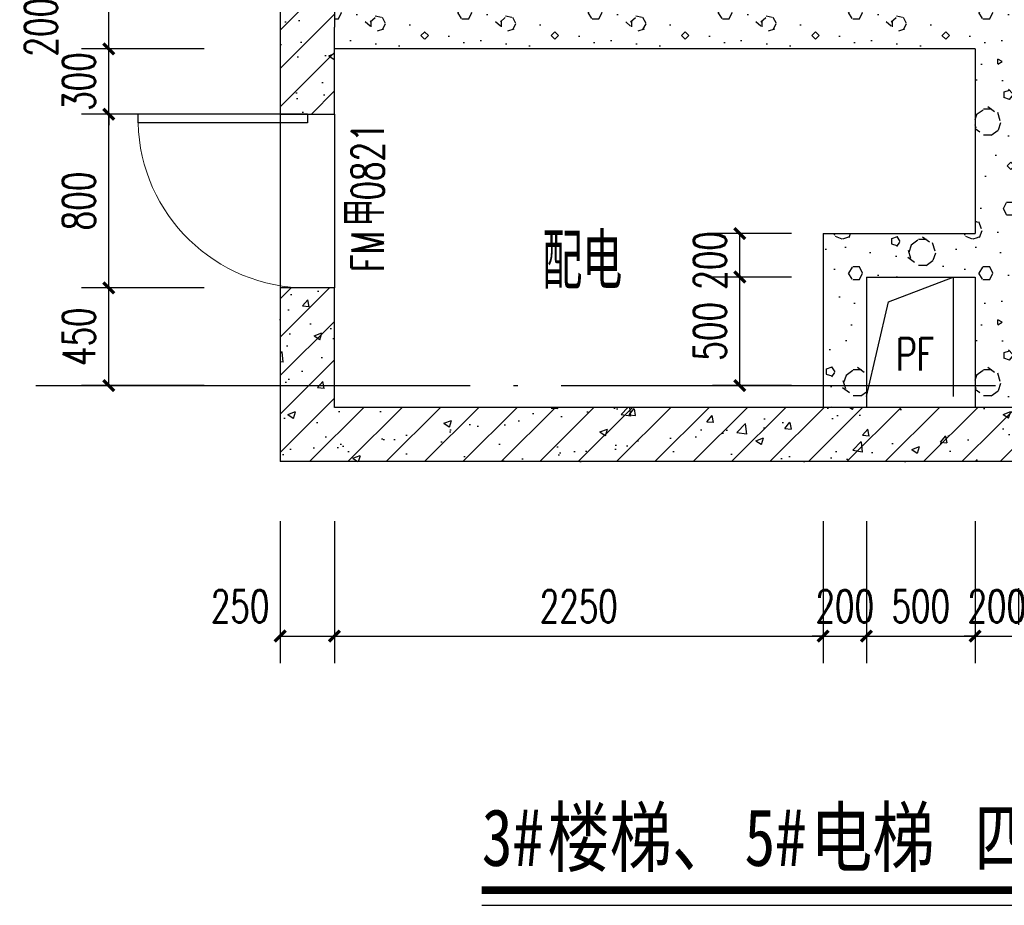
# Model space of a CAD drawing. Extents: x 797781 to 1255204, y 21234 to 1024248.
# Tile 1005 of 1056: x 1163882 to 1168417, y 662365 to 666443. Entities that reach past the tile are written whole.
import ezdxf

# ---------------------------------------------------------------- set-up
doc = ezdxf.new("R2010")
doc.units = 0
doc.header["$LTSCALE"] = 1000
doc.header["$MEASUREMENT"] = 0
doc.linetypes.add('230303生产综合楼-平面图_t8$0$DOTE', pattern=[2.42, 2, -0.2, 0.02, -0.2])
for name, color, linetype in [('230303生产综合楼-平面图_t8$0$AXIS', 3, 'Continuous'), ('230303生产综合楼-平面图_t8$0$DIM_SYMB', 3, 'Continuous'), ('230303生产综合楼-平面图_t8$0$DOOR_FIRE_TEXT', 7, 'Continuous'), ('230303生产综合楼-平面图_t8$0$DOTE', 1, '230303生产综合楼-平面图_t8$0$DOTE'), ('230303生产综合楼-平面图_t8$0$H-楼板留洞', 6, 'Continuous'), ('230303生产综合楼-平面图_t8$0$PUB_DIM', 3, 'Continuous'), ('230303生产综合楼-平面图_t8$0$PUB_HATCH', 8, 'Continuous'), ('230303生产综合楼-平面图_t8$0$PUB_TEXT', 7, 'Continuous'), ('230303生产综合楼-平面图_t8$0$WALL', 40, 'Continuous'), ('230303生产综合楼-平面图_t8$0$板洞', 6, 'Continuous'), ('DOOR_FIRE', 4, 'Continuous'), ('PUB_TEXT', 7, 'Continuous')]:
    doc.layers.add(name, color=color, linetype=linetype)
doc.styles.add('230303生产综合楼-平面图_t8$0$-黑体', font='simhei.ttf', dxfattribs={"width": 0.8})
doc.styles.add('230303生产综合楼-平面图_t8$0$_TCH_DIM', font='SIMPLEX', dxfattribs={"bigfont": 'GBCBIG'})
doc.styles.add('230303生产综合楼-平面图_T8$0$_TCH_DIM_T3', font='SIMPLEX', dxfattribs={"width": 0.705882, "bigfont": 'GBCBIG'})
doc.styles.add('230303生产综合楼-平面图_t8$0$_TCH_WINDOW', font='SIMPLEX', dxfattribs={"height": 3.5, "bigfont": 'GBCBIG'})
doc.dimstyles.new('230303生产综合楼-平面图_T8$0$_TCH_ARCH&&50', dxfattribs={"dimtxt": 148.75, "dimasz": 50, "dimexe": 125, "dimexo": 150, "dimgap": 63.125, "dimtad": 1, "dimdec": 0, "dimzin": 0, "dimdsep": 46, "dimtxsty": '230303生产综合楼-平面图_T8$0$_TCH_DIM_T3', "dimblk": '230303生产综合楼-平面图_t8$0$_ArchTick', "dimcen": 0.09, "dimclrt": 7, "dimazin": 2, "dimtfac": 1, "dimtdec": 0, "dimtix": 1, "dimtmove": 2, "dimatfit": 3, "dimfxl": 1, "dimtolj": 1, "dimtzin": 0, "dimarcsym": 0})
pattern_1 = [(0, (177, -183), (300, 600), [0, -600]), (0, (-174, -264), (300, 600), [0, -600]), (0, (21, -270), (300, 600), [0, -600]), (0, (234, -93), (300, 600), [0, -600]), (0, (-15, -300), (300, 600), [0, -600]), (0, (294, 285), (300, 600), [0, -600]), (0, (111, 237), (300, 600), [0, -600]), (0, (207, 162), (300, 600), [0, -600]), (0, (-282, 150), (300, 600), [0, -600]), (0, (12, 123), (300, 600), [0, -600]), (0, (-102, -30), (300, 600), [0, -600]), (0, (-96, -255), (300, 600), [0, -600]), (0, (129, -279), (300, 600), [0, -600]), (0, (294, -15), (300, 600), [0, -600]), (0, (-267, -108), (300, 600), [0, -600]), (0, (-216, -6), (300, 600), [0, -600]), (0, (18, -48), (300, 600), [0, -600]), (0, (-66, -135), (300, 600), [0, -600]), (0, (-114, 63), (300, 600), [0, -600]), (0, (-39, 288), (300, 600), [0, -600]), (0, (-243, -234), (300, 600), [0, -600]), (0, (87, 165), (300, 600), [0, -600]), (0, (-192, 174), (300, 600), [0, -600]), (0, (-240, 252), (300, 600), [0, -600]), (130.601294, (257.143, 97.143), (-1499.9999834, 1800.0000079), [26.34155, -11037.111]), (18.434949, (214.29, 108.57), (1499.9999945, 599.9999956), [27.10524, -3767.6279]), (90, (214.3, 82.86), (300, 600), [25.71428, -1174.28565]), (161.565051, (240, 74.29), (-1500.0000076, 599.999955), [27.10524, -3767.6279]), (53.130102, (240, 74.29), (300.000001, 600), [28.57143, -2971.4285]), (135, (262.86, -231.43), (-300.000036, 599.99996), [24.24366, -1672.8126]), (45, (228.57, -231.43), (299.999998, 599.999998), [24.24366, -1672.8126]), (135, (245.71, -248.57), (-300.000036, 599.99996), [24.24366, -1672.8126]), (45, (245.71, -248.57), (299.999998, 599.999998), [24.24366, -1672.8126]), (116.56505, (-25.7, 171.43), (-5e-05, 1199.99997), [31.94383, -638.8765]), (180, (-40, 200), (-300, 600), [34.28572, -565.71425]), (63.43495, (-88.57, 171.43), (3e-06, 1200), [31.94383, -638.8765]), (116.56505, (-74.3, 142.86), (-5e-05, 1199.99997), [31.94383, -638.8765]), (0, (-74.3, 142.86), (300, 600), [34.28572, -565.71425]), (63.43495, (-40, 142.86), (3e-06, 1200), [31.94383, -638.8765]), (107.102728, (200, -31.429), (-899.9999656, 3000.00000484), [38.86135, -16282.9025]), (143.972626, (188.57, 5.714), (-5699.9999277, 4199.9999952), [38.86135, -8122.02]), (180, (157.14, 28.6), (-300, 600), [37.14286, -562.8571]), (36.0273733, (88.57, 5.714), (5699.9999579, 4199.9999547), [38.86135, -8122.02]), (71.565051, (77.14, -28.57), (900.0000046, 2999.999995), [36.14032, -3758.5928]), (107.102728, (88.571, -65.714), (-899.9999656, 3000.00000484), [38.86135, -16282.9025]), (143.972626, (120, -88.57), (-5699.9999277, 4199.9999952), [38.86135, -8122.02]), (0, (120, -88.6), (300, 600), [37.14286, -562.8571]), (36.0273733, (157.143, -88.57), (5699.9999579, 4199.9999547), [38.86135, -8122.02]), (71.565051, (188.57, -65.71), (900.0000046, 2999.999995), [36.14032, -3758.5928]), (150.255118, (205.714, 248.57), (-900.000002, 599.9999926), [23.03502, -4814.3196]), (90, (185.7, 237.14), (300, 600), [22.85714, -1177.14275]), (29.744881, (185.714, 237.14), (900.0000005, 599.999997), [23.03502, -4814.3196]), (116.56505, (65.7, -177.14), (-5e-05, 1199.99997), [31.94383, -638.8765]), (168.690067, (51.43, -148.57), (-2700.000002, 599.999985), [29.13725, -6089.6855]), (41.185925, (0, -162.857), (7499.99995456, 6599.9999423), [30.37184, -12725.802]), (90, (0, -191.43), (300, 600), [28.57143, -1171.4285]), (138.814074, (22.857, -211.429), (-7499.9998667, 6600.00004204), [30.37184, -12725.802]), (16.6992442, (22.857, -211.429), (9899.9999255, 2999.9999686), [29.82945, -12498.5375]), (60.945396, (51.43, -202.857), (299.9999992, 599.9999947), [29.41609, -12325.3395]), (109.983106, (-185.714, 74.286), (-1500.00000565, 4199.9999889), [33.442, -14012.1975]), (155.556045, (-197.143, 105.714), (-3900.00001487, 1799.9999626), [34.52299, -14465.1315]), (24.4439547, (-260, 105.714), (3900.00000195, 1799.99999134), [34.52299, -14465.1315]), (70.0168934, (-271.429, 74.286), (1500.0000045, 4199.9999896), [33.442, -14012.1975]), (109.983106, (-260, 42.857), (-1500.00000565, 4199.9999889), [33.442, -14012.1975]), (160.016893, (-228.57, 31.43), (-1500.0000009, 599.9999727), [33.442, -6989.3775]), (19.9831065, (-228.57, 31.43), (1499.9999918, 599.999999), [33.442, -6989.3775]), (70.0168934, (-197.143, 42.857), (1500.0000045, 4199.9999896), [33.442, -14012.1975]), (122.005383, (37.14, 20), (-300.0000403, 599.9999694), [26.95423, -5633.434]), (18.434949, (-2.86, 34.29), (1499.9999945, 599.9999956), [27.10524, -3767.6279]), (90, (-2.86, 8.57), (300, 600), [25.71428, -1174.28565]), (161.565051, (22.86, 0), (-1500.0000076, 599.999955), [27.10524, -3767.6279]), (54.4623222, (22.857, 0), (2099.999997, 2999.9999955), [24.57807, -10298.2115]), (116.56505, (-137.14, -125.7), (-5e-05, 1199.99997), [31.94383, -638.8765]), (180, (-151.4, -97.14), (-300, 600), [31.42857, -568.5714]), (59.0362434, (-200, -125.714), (300.000001, 599.999997), [33.31973, -6963.822]), (120.963756, (-182.857, -154.286), (-300.000041, 599.9999724), [33.31973, -6963.822]), (0, (-182.86, -154.3), (300, 600), [31.42857, -568.5714]), (63.43495, (-151.43, -154.3), (3e-06, 1200), [31.94383, -638.8765])]
pattern_2 = [(45, (0, 0), (-88.388348, 88.388348), []), (50, (0, 0), (358.63009, -31.37607), [37.5, -412.5]), (355, (0, 0), (-69.37567, 376.09607), [30, -330]), (100.4514, (29.9, -2.6), (289.25469, 344.71977), [31.870095, -350.57106]), (46.1842, (0, 100), (533.62052, -82.7595), [56.25, -618.75]), (96.6356, (44.47, 93.1), (467.33135, 487.05894), [47.80514, -525.8565]), (351.1842, (0, 100), (467.33097, 487.0593), [45, -495]), (21, (50, 75), (298.453526, -201.309445), [37.5, -412.5]), (326, (50, 75), (121.65767, 362.57502), [30, -330]), (71.4514, (74.87, 58.22), (420.11131, 161.26525), [31.870095, -350.57106]), (37.5, (0, 0), (6.079928, 166.446927), [0, -326, 0, -335, 0, -331.25]), (7.5, (0, 0), (131.534769, 197.205856), [0, -191, 0, -318.5, 0, -126.25]), (327.5, (-111.5, 0), (266.911218, -11.277436), [0, -125, 0, -390, 0, -517.5]), (317.5, (-161.5, 0), (291.593085, 50.05249), [0, -162.5, 0, -259, 0, -367.5])]

# ---------------------------------------------------------------- blocks, each defined once
blk = doc.blocks.new('230303生产综合楼-平面图_t8$0$_ArchTick')
at = {"color": 0, "linetype": 'ByBlock', "const_width": 0.3}
blk.add_lwpolyline([(-0.5, -0.5), (0.5, 0.5)], dxfattribs=at)
blk = doc.blocks.new('*D2920')
at = {"layer": '230303生产综合楼-平面图_t8$0$PUB_DIM', "color": 0, "lineweight": -2, "transparency": 16777216}
for p, q in [((1167436.8, 665257.7), (1167073.4, 665257.7)), ((1167198.4, 664757.7), (1167198.4, 665257.7)), ((1167436.8, 664757.7), (1167073.4, 664757.7))]:
    blk.add_line(p, q, dxfattribs=at)
at = {"layer": 'Defpoints', "color": 0, "transparency": 16777216}
for p in [(1167198.4, 665257.7), (1167586.8, 665257.7), (1167586.8, 664757.7)]:
    blk.add_point(p, dxfattribs=at)
at = {"layer": '230303生产综合楼-平面图_t8$0$PUB_DIM', "color": 0, "lineweight": -2, "transparency": 16777216, "xscale": 50, "yscale": 50, "zscale": 50}
for p, rotation in [((1167198.4, 665257.7), 90), ((1167198.4, 664757.7), 270)]:
    blk.add_blockref('230303生产综合楼-平面图_t8$0$_ArchTick', p, dxfattribs=dict(at, rotation=rotation))
at = {"layer": '230303生产综合楼-平面图_t8$0$PUB_DIM', "color": 7, "transparency": 16777216, "insert": (1167060.9, 665007.7), "char_height": 148.75, "attachment_point": 5, "rotation": 90, "style": '230303生产综合楼-平面图_T8$0$_TCH_DIM_T3'}
blk.add_mtext('\\A1;500', dxfattribs=at)
blk = doc.blocks.new('*D2921')
at = {"layer": '230303生产综合楼-平面图_t8$0$PUB_DIM', "color": 0, "lineweight": -2, "transparency": 16777216}
for p, q in [((1167436.8, 665457.7), (1167073.4, 665457.7)), ((1167198.4, 665257.7), (1167198.4, 665457.7)), ((1167436.8, 665257.7), (1167073.4, 665257.7))]:
    blk.add_line(p, q, dxfattribs=at)
at = {"layer": 'Defpoints', "color": 0, "transparency": 16777216}
for p in [(1167198.4, 665457.7), (1167586.8, 665457.7), (1167586.8, 665257.7)]:
    blk.add_point(p, dxfattribs=at)
at = {"layer": '230303生产综合楼-平面图_t8$0$PUB_DIM', "color": 0, "lineweight": -2, "transparency": 16777216, "xscale": 50, "yscale": 50, "zscale": 50}
for p, rotation in [((1167198.4, 665457.7), 90), ((1167198.4, 665257.7), 270)]:
    blk.add_blockref('230303生产综合楼-平面图_t8$0$_ArchTick', p, dxfattribs=dict(at, rotation=rotation))
at = {"layer": '230303生产综合楼-平面图_t8$0$PUB_DIM', "color": 7, "transparency": 16777216, "insert": (1167060.9, 665334), "char_height": 148.75, "attachment_point": 5, "rotation": 90, "style": '230303生产综合楼-平面图_T8$0$_TCH_DIM_T3'}
blk.add_mtext('\\A1;200', dxfattribs=at)
blk = doc.blocks.new('*D4033')
at = {"layer": '230303生产综合楼-平面图_t8$0$PUB_DIM', "color": 0, "lineweight": -2, "transparency": 16777216}
for p, q in [((1164730.8, 665207.7), (1164166.9, 665207.7)), ((1164291.9, 664757.7), (1164291.9, 665207.7)), ((1164730.8, 664757.7), (1164166.9, 664757.7))]:
    blk.add_line(p, q, dxfattribs=at)
at = {"layer": 'Defpoints', "color": 0, "transparency": 16777216}
for p in [(1164291.9, 665207.7), (1164880.8, 665207.7), (1164880.8, 664757.7)]:
    blk.add_point(p, dxfattribs=at)
at = {"layer": '230303生产综合楼-平面图_t8$0$PUB_DIM', "color": 0, "lineweight": -2, "transparency": 16777216, "xscale": 50, "yscale": 50, "zscale": 50}
for p, rotation in [((1164291.9, 665207.7), 90), ((1164291.9, 664757.7), 270)]:
    blk.add_blockref('230303生产综合楼-平面图_t8$0$_ArchTick', p, dxfattribs=dict(at, rotation=rotation))
at = {"layer": '230303生产综合楼-平面图_t8$0$PUB_DIM', "color": 7, "transparency": 16777216, "insert": (1164154.4, 664982.7), "char_height": 148.75, "attachment_point": 5, "rotation": 90, "style": '230303生产综合楼-平面图_T8$0$_TCH_DIM_T3'}
blk.add_mtext('\\A1;450', dxfattribs=at)
blk = doc.blocks.new('*D4034')
at = {"layer": '230303生产综合楼-平面图_t8$0$PUB_DIM', "color": 0, "lineweight": -2, "transparency": 16777216}
for p, q in [((1164730.8, 666007.7), (1164166.9, 666007.7)), ((1164291.9, 665207.7), (1164291.9, 666007.7)), ((1164730.8, 665207.7), (1164166.9, 665207.7))]:
    blk.add_line(p, q, dxfattribs=at)
at = {"layer": 'Defpoints', "color": 0, "transparency": 16777216}
for p in [(1164291.9, 666007.7), (1164880.8, 666007.7), (1164880.8, 665207.7)]:
    blk.add_point(p, dxfattribs=at)
at = {"layer": '230303生产综合楼-平面图_t8$0$PUB_DIM', "color": 0, "lineweight": -2, "transparency": 16777216, "xscale": 50, "yscale": 50, "zscale": 50}
for p, rotation in [((1164291.9, 666007.7), 90), ((1164291.9, 665207.7), 270)]:
    blk.add_blockref('230303生产综合楼-平面图_t8$0$_ArchTick', p, dxfattribs=dict(at, rotation=rotation))
at = {"layer": '230303生产综合楼-平面图_t8$0$PUB_DIM', "color": 7, "transparency": 16777216, "insert": (1164154.4, 665607.7), "char_height": 148.75, "attachment_point": 5, "rotation": 90, "style": '230303生产综合楼-平面图_T8$0$_TCH_DIM_T3'}
blk.add_mtext('\\A1;800', dxfattribs=at)
blk = doc.blocks.new('*D4035')
at = {"layer": '230303生产综合楼-平面图_t8$0$PUB_DIM', "color": 0, "lineweight": -2, "transparency": 16777216}
for p, q in [((1164291.9, 666307.7), (1164291.9, 666357.7)), ((1164730.8, 666307.7), (1164166.9, 666307.7)), ((1164291.9, 666007.7), (1164291.9, 666307.7)), ((1164730.8, 666007.7), (1164166.9, 666007.7)), ((1164291.9, 666007.7), (1164291.9, 665957.7))]:
    blk.add_line(p, q, dxfattribs=at)
at = {"layer": 'Defpoints', "color": 0, "transparency": 16777216}
for p in [(1164291.9, 666307.7), (1164880.8, 666307.7), (1164880.8, 666007.7)]:
    blk.add_point(p, dxfattribs=at)
at = {"layer": '230303生产综合楼-平面图_t8$0$PUB_DIM', "color": 0, "lineweight": -2, "transparency": 16777216, "xscale": 50, "yscale": 50, "zscale": 50}
for p, rotation in [((1164291.9, 666307.7), 270), ((1164291.9, 666007.7), 90)]:
    blk.add_blockref('230303生产综合楼-平面图_t8$0$_ArchTick', p, dxfattribs=dict(at, rotation=rotation))
at = {"layer": '230303生产综合楼-平面图_t8$0$PUB_DIM', "color": 7, "transparency": 16777216, "insert": (1164154.4, 666157.7), "char_height": 148.75, "attachment_point": 5, "rotation": 90, "style": '230303生产综合楼-平面图_T8$0$_TCH_DIM_T3'}
blk.add_mtext('\\A1;300', dxfattribs=at)
blk = doc.blocks.new('*D4036')
at = {"layer": '230303生产综合楼-平面图_t8$0$PUB_DIM', "color": 0, "lineweight": -2, "transparency": 16777216}
for p, q in [((1164730.8, 666507.7), (1164166.9, 666507.7)), ((1164291.9, 666307.7), (1164291.9, 666507.7)), ((1164730.8, 666307.7), (1164166.9, 666307.7))]:
    blk.add_line(p, q, dxfattribs=at)
at = {"layer": 'Defpoints', "color": 0, "transparency": 16777216}
for p in [(1164291.9, 666507.7), (1164880.8, 666507.7), (1164880.8, 666307.7)]:
    blk.add_point(p, dxfattribs=at)
at = {"layer": '230303生产综合楼-平面图_t8$0$PUB_DIM', "color": 0, "lineweight": -2, "transparency": 16777216, "xscale": 50, "yscale": 50, "zscale": 50}
for p, rotation in [((1164291.9, 666507.7), 90), ((1164291.9, 666307.7), 270)]:
    blk.add_blockref('230303生产综合楼-平面图_t8$0$_ArchTick', p, dxfattribs=dict(at, rotation=rotation))
at = {"layer": '230303生产综合楼-平面图_t8$0$PUB_DIM', "color": 7, "transparency": 16777216, "insert": (1163979.4, 666407.7), "char_height": 148.75, "attachment_point": 5, "rotation": 90, "style": '230303生产综合楼-平面图_T8$0$_TCH_DIM_T3'}
blk.add_mtext('\\A1;200', dxfattribs=at)
blk = doc.blocks.new('*D4054')
at = {"layer": '230303生产综合楼-平面图_t8$0$AXIS', "color": 0, "lineweight": -2, "transparency": 16777216}
for p, q in [((1168281.8, 664133.7), (1168281.8, 663479.8)), ((1168481.8, 664133.7), (1168481.8, 663479.8)), ((1168281.8, 663604.8), (1168231.8, 663604.8)), ((1168281.8, 663604.8), (1168481.8, 663604.8)), ((1168481.8, 663604.8), (1168531.8, 663604.8))]:
    blk.add_line(p, q, dxfattribs=at)
at = {"layer": 'Defpoints', "color": 0, "transparency": 16777216}
for p in [(1168281.8, 664283.7), (1168481.8, 664283.7), (1168481.8, 663604.8)]:
    blk.add_point(p, dxfattribs=at)
at = {"layer": '230303生产综合楼-平面图_t8$0$AXIS', "color": 0, "lineweight": -2, "transparency": 16777216, "xscale": 50, "yscale": 50, "zscale": 50}
blk.add_blockref('230303生产综合楼-平面图_t8$0$_ArchTick', (1168281.8, 663604.8), dxfattribs=at)
at = {"layer": '230303生产综合楼-平面图_t8$0$AXIS', "color": 0, "lineweight": -2, "transparency": 16777216, "xscale": 50, "yscale": 50, "zscale": 50, "rotation": 180}
blk.add_blockref('230303生产综合楼-平面图_t8$0$_ArchTick', (1168481.8, 663604.8), dxfattribs=at)
at = {"layer": '230303生产综合楼-平面图_t8$0$AXIS', "color": 7, "transparency": 16777216, "insert": (1168381.8, 663742.3), "char_height": 148.75, "attachment_point": 5, "style": '230303生产综合楼-平面图_T8$0$_TCH_DIM_T3'}
blk.add_mtext('\\A1;200', dxfattribs=at)
blk = doc.blocks.new('*D4055')
at = {"layer": '230303生产综合楼-平面图_t8$0$AXIS', "color": 0, "lineweight": -2, "transparency": 16777216}
for p, q in [((1167781.8, 664133.7), (1167781.8, 663479.8)), ((1168281.8, 664133.7), (1168281.8, 663479.8)), ((1167781.8, 663604.8), (1168281.8, 663604.8))]:
    blk.add_line(p, q, dxfattribs=at)
at = {"layer": 'Defpoints', "color": 0, "transparency": 16777216}
for p in [(1167781.8, 664283.7), (1168281.8, 664283.7), (1168281.8, 663604.8)]:
    blk.add_point(p, dxfattribs=at)
at = {"layer": '230303生产综合楼-平面图_t8$0$AXIS', "color": 0, "lineweight": -2, "transparency": 16777216, "xscale": 50, "yscale": 50, "zscale": 50, "rotation": 180}
blk.add_blockref('230303生产综合楼-平面图_t8$0$_ArchTick', (1167781.8, 663604.8), dxfattribs=at)
at = {"layer": '230303生产综合楼-平面图_t8$0$AXIS', "color": 0, "lineweight": -2, "transparency": 16777216, "xscale": 50, "yscale": 50, "zscale": 50}
blk.add_blockref('230303生产综合楼-平面图_t8$0$_ArchTick', (1168281.8, 663604.8), dxfattribs=at)
at = {"layer": '230303生产综合楼-平面图_t8$0$AXIS', "color": 7, "transparency": 16777216, "insert": (1168031.8, 663742.3), "char_height": 148.75, "attachment_point": 5, "style": '230303生产综合楼-平面图_T8$0$_TCH_DIM_T3'}
blk.add_mtext('\\A1;500', dxfattribs=at)
blk = doc.blocks.new('*D4056')
at = {"layer": '230303生产综合楼-平面图_t8$0$AXIS', "color": 0, "lineweight": -2, "transparency": 16777216}
for p, q in [((1167581.8, 664133.7), (1167581.8, 663479.8)), ((1167781.8, 664133.7), (1167781.8, 663479.8)), ((1167581.8, 663604.8), (1167531.8, 663604.8)), ((1167581.8, 663604.8), (1167781.8, 663604.8)), ((1167781.8, 663604.8), (1167831.8, 663604.8))]:
    blk.add_line(p, q, dxfattribs=at)
at = {"layer": 'Defpoints', "color": 0, "transparency": 16777216}
for p in [(1167581.8, 664283.7), (1167781.8, 664283.7), (1167781.8, 663604.8)]:
    blk.add_point(p, dxfattribs=at)
at = {"layer": '230303生产综合楼-平面图_t8$0$AXIS', "color": 0, "lineweight": -2, "transparency": 16777216, "xscale": 50, "yscale": 50, "zscale": 50}
blk.add_blockref('230303生产综合楼-平面图_t8$0$_ArchTick', (1167581.8, 663604.8), dxfattribs=at)
at = {"layer": '230303生产综合楼-平面图_t8$0$AXIS', "color": 0, "lineweight": -2, "transparency": 16777216, "xscale": 50, "yscale": 50, "zscale": 50, "rotation": 180}
blk.add_blockref('230303生产综合楼-平面图_t8$0$_ArchTick', (1167781.8, 663604.8), dxfattribs=at)
at = {"layer": '230303生产综合楼-平面图_t8$0$AXIS', "color": 7, "transparency": 16777216, "insert": (1167681.8, 663742.3), "char_height": 148.75, "attachment_point": 5, "style": '230303生产综合楼-平面图_T8$0$_TCH_DIM_T3'}
blk.add_mtext('\\A1;200', dxfattribs=at)
blk = doc.blocks.new('*D4057')
at = {"layer": '230303生产综合楼-平面图_t8$0$AXIS', "color": 0, "lineweight": -2, "transparency": 16777216}
for p, q in [((1165331.8, 664133.7), (1165331.8, 663479.8)), ((1167581.8, 664133.7), (1167581.8, 663479.8)), ((1165331.8, 663604.8), (1167581.8, 663604.8))]:
    blk.add_line(p, q, dxfattribs=at)
at = {"layer": 'Defpoints', "color": 0, "transparency": 16777216}
for p in [(1165331.8, 664283.7), (1167581.8, 664283.7), (1167581.8, 663604.8)]:
    blk.add_point(p, dxfattribs=at)
at = {"layer": '230303生产综合楼-平面图_t8$0$AXIS', "color": 0, "lineweight": -2, "transparency": 16777216, "xscale": 50, "yscale": 50, "zscale": 50, "rotation": 180}
blk.add_blockref('230303生产综合楼-平面图_t8$0$_ArchTick', (1165331.8, 663604.8), dxfattribs=at)
at = {"layer": '230303生产综合楼-平面图_t8$0$AXIS', "color": 0, "lineweight": -2, "transparency": 16777216, "xscale": 50, "yscale": 50, "zscale": 50}
blk.add_blockref('230303生产综合楼-平面图_t8$0$_ArchTick', (1167581.8, 663604.8), dxfattribs=at)
at = {"layer": '230303生产综合楼-平面图_t8$0$AXIS', "color": 7, "transparency": 16777216, "insert": (1166456.8, 663742.3), "char_height": 148.75, "attachment_point": 5, "style": '230303生产综合楼-平面图_T8$0$_TCH_DIM_T3'}
blk.add_mtext('\\A1;2250', dxfattribs=at)
blk = doc.blocks.new('*D4058')
at = {"layer": '230303生产综合楼-平面图_t8$0$AXIS', "color": 0, "lineweight": -2, "transparency": 16777216}
for p, q in [((1165081.8, 664133.7), (1165081.8, 663479.8)), ((1165331.8, 664133.7), (1165331.8, 663479.8)), ((1165081.8, 663604.8), (1165331.8, 663604.8))]:
    blk.add_line(p, q, dxfattribs=at)
at = {"layer": 'Defpoints', "color": 0, "transparency": 16777216}
for p in [(1165081.8, 664283.7), (1165331.8, 664283.7), (1165331.8, 663604.8)]:
    blk.add_point(p, dxfattribs=at)
at = {"layer": '230303生产综合楼-平面图_t8$0$AXIS', "color": 0, "lineweight": -2, "transparency": 16777216, "xscale": 50, "yscale": 50, "zscale": 50, "rotation": 180}
blk.add_blockref('230303生产综合楼-平面图_t8$0$_ArchTick', (1165081.8, 663604.8), dxfattribs=at)
at = {"layer": '230303生产综合楼-平面图_t8$0$AXIS', "color": 0, "lineweight": -2, "transparency": 16777216, "xscale": 50, "yscale": 50, "zscale": 50}
blk.add_blockref('230303生产综合楼-平面图_t8$0$_ArchTick', (1165331.8, 663604.8), dxfattribs=at)
at = {"layer": '230303生产综合楼-平面图_t8$0$AXIS', "color": 7, "transparency": 16777216, "insert": (1164896.8, 663742.3), "char_height": 148.75, "attachment_point": 5, "style": '230303生产综合楼-平面图_T8$0$_TCH_DIM_T3'}
blk.add_mtext('\\A1;250', dxfattribs=at)
blk = doc.blocks.new('$DorLib2D$00000001')
for p, q in [((0.45, 0.975), (0.5, 0.975)), ((0.45, 0), (0.45, 0.975)), ((0.5, 0), (0.5, 0.975)), ((0.5, 0), (0.45, 0))]:
    blk.add_line(p, q)
at = {"lineweight": 13}
blk.add_arc((0.475, 0), 0.975, 91.4693, 180, dxfattribs=at)

msp = doc.modelspace()

# ---------------------------------------------------------------- hatches: boundary and pattern name
at = {"layer": '230303生产综合楼-平面图_t8$0$PUB_HATCH'}
h = msp.add_hatch(dxfattribs=at)
h.set_pattern_fill('钢筋混凝土', color=256, scale=50, style=0)
h.set_pattern_definition(pattern_2)
h.paths.add_polyline_path([(1165331.8, 669107.7), (1165081.8, 669107.7), (1165081.8, 666407.7), (1165331.8, 666407.7)])
h = msp.add_hatch(dxfattribs=at)
h.set_pattern_fill('加气混凝土', color=256, scale=50, style=0)
h.set_pattern_definition(pattern_1)
h.paths.add_polyline_path([(1168348.5, 669107.7), (1168281.8, 669007.7), (1168281.8, 666507.7), (1168348.5, 666407.7), (1168481.8, 666407.7), (1168481.8, 669107.7)])
h = msp.add_hatch(dxfattribs=at)
h.set_pattern_fill('加气混凝土', color=256, scale=50, style=0)
h.set_pattern_definition(pattern_1)
h.paths.add_polyline_path([(1168348.5, 666407.7), (1168281.8, 666507.7), (1165331.8, 666507.7), (1165331.8, 666307.7), (1168281.8, 666307.7)])
h = msp.add_hatch(dxfattribs=at)
h.set_pattern_fill('钢筋混凝土', color=256, scale=50, style=0)
h.set_pattern_definition(pattern_2)
h.paths.add_polyline_path([(1165081.8, 666407.7), (1165081.8, 666007.7), (1165331.8, 666007.7), (1165331.8, 666407.7)])
h = msp.add_hatch(dxfattribs=at)
h.set_pattern_fill('加气混凝土', color=256, scale=50, style=0)
h.set_pattern_definition(pattern_1)
h.paths.add_polyline_path([(1168348.5, 666407.7), (1168281.8, 666307.7), (1168281.8, 665457.7), (1168348.5, 665357.7), (1168481.8, 665357.7), (1168481.8, 666407.7)])
h = msp.add_hatch(dxfattribs=at)
h.set_pattern_fill('加气混凝土', color=256, scale=50, style=0)
h.set_pattern_definition(pattern_1)
h.paths.add_polyline_path([(1167581.8, 665457.7), (1167781.8, 665257.7), (1168281.8, 665257.7), (1168348.5, 665357.7), (1168281.8, 665457.7)])
h = msp.add_hatch(dxfattribs=at)
h.set_pattern_fill('加气混凝土', color=256, scale=50, style=0)
h.set_pattern_definition(pattern_1)
h.paths.add_polyline_path([(1167781.8, 665257.7), (1167581.8, 665457.7), (1167581.8, 664657.7), (1167781.8, 664657.7)])
h = msp.add_hatch(dxfattribs=at)
h.set_pattern_fill('加气混凝土', color=256, scale=50, style=0)
h.set_pattern_definition(pattern_1)
h.paths.add_polyline_path([(1168348.5, 665357.7), (1168281.8, 665257.7), (1168281.8, 664657.7), (1168481.8, 664657.7), (1168481.8, 665357.7)])
h = msp.add_hatch(dxfattribs=at)
h.set_pattern_fill('钢筋混凝土', color=256, scale=50, style=0)
h.set_pattern_definition(pattern_2)
h.paths.add_polyline_path([(1165331.8, 664657.7), (1165331.8, 665207.7), (1165081.8, 665207.7), (1165081.8, 664407.7)])
h = msp.add_hatch(dxfattribs=at)
h.set_pattern_fill('钢筋混凝土', color=256, scale=50, style=0)
h.set_pattern_definition(pattern_2)
h.paths.add_polyline_path([(1167681.8, 664407.7), (1167681.8, 664657.7), (1165331.8, 664657.7), (1165081.8, 664407.7)])
h = msp.add_hatch(dxfattribs=at)
h.set_pattern_fill('钢筋混凝土', color=256, scale=50, style=0)
h.set_pattern_definition(pattern_2)
h.paths.add_polyline_path([(1168381.8, 664407.7), (1168381.8, 664657.7), (1167681.8, 664657.7), (1167681.8, 664407.7)])
h = msp.add_hatch(dxfattribs=at)
h.set_pattern_fill('钢筋混凝土', color=256, scale=50, style=0)
h.set_pattern_definition(pattern_2)
h.paths.add_polyline_path([(1170981.8, 664407.7), (1170981.8, 664657.7), (1168381.8, 664657.7), (1168381.8, 664407.7)])

# ---------------------------------------------------------------- linework, layer by layer
at = {"layer": '230303生产综合楼-平面图_t8$0$DIM_SYMB', "const_width": 35}
msp.add_lwpolyline([(1166009.6, 662435.2), (1170862.7, 662435.2)], dxfattribs=at)
at = {"layer": '230303生产综合楼-平面图_t8$0$DIM_SYMB'}
msp.add_lwpolyline([(1166009.6, 662365.2), (1170862.7, 662365.2)], dxfattribs=at)
at = {"layer": '230303生产综合楼-平面图_t8$0$DOTE'}
msp.add_line((1163956, 664757.7), (1172381.8, 664757.7), dxfattribs=at)
at = {"layer": '230303生产综合楼-平面图_t8$0$H-楼板留洞'}
msp.add_lwpolyline([(1168181.8, 665257.7), (1168181.8, 664707.7)], dxfattribs=at)
at = {"layer": '230303生产综合楼-平面图_t8$0$WALL'}
for p, q in [((1165081.8, 669107.7), (1165081.8, 666407.7)), ((1165331.8, 669107.7), (1165331.8, 666407.7)), ((1165081.8, 666407.7), (1165081.8, 666007.7)), ((1165331.8, 666007.7), (1165331.8, 666407.7)), ((1168281.8, 666307.7), (1165331.8, 666307.7)), ((1168281.8, 666307.7), (1168281.8, 665457.7)), ((1165081.8, 666007.7), (1165331.8, 666007.7)), ((1167581.8, 665457.7), (1168281.8, 665457.7)), ((1167581.8, 665457.7), (1167581.8, 664657.7)), ((1167781.8, 665257.7), (1168281.8, 665257.7)), ((1167781.8, 665257.7), (1167781.8, 664657.7)), ((1168281.8, 665257.7), (1168281.8, 664657.7)), ((1165331.8, 665207.7), (1165081.8, 665207.7)), ((1165081.8, 665207.7), (1165081.8, 664407.7)), ((1165331.8, 664657.7), (1165331.8, 665207.7)), ((1167681.8, 664657.7), (1165331.8, 664657.7)), ((1168381.8, 664657.7), (1167681.8, 664657.7)), ((1170981.8, 664657.7), (1168381.8, 664657.7)), ((1167681.8, 664407.7), (1165081.8, 664407.7)), ((1168381.8, 664407.7), (1167681.8, 664407.7)), ((1170981.8, 664407.7), (1168381.8, 664407.7))]:
    msp.add_line(p, q, dxfattribs=at)
at = {"layer": '230303生产综合楼-平面图_t8$0$板洞'}
msp.add_lwpolyline([(1167781.8, 664707.7), (1167882.9, 665143.1), (1168181.8, 665257.7)], dxfattribs=at)
at = {"layer": 'DOOR_FIRE'}
for p, q in [((1165081.8, 666007.7), (1165081.8, 665207.7)), ((1165331.8, 666007.7), (1165331.8, 665207.7))]:
    msp.add_line(p, q, dxfattribs=at)

# ---------------------------------------------------------------- block references
at = {"layer": 'DOOR_FIRE', "xscale": -800, "yscale": -800, "zscale": 250, "rotation": 270}
msp.add_blockref('$DorLib2D$00000001', (1165206.8, 665607.7), dxfattribs=at)

# ---------------------------------------------------------------- texts
at = {"layer": '230303生产综合楼-平面图_t8$0$DOOR_FIRE_TEXT', "style": '230303生产综合楼-平面图_t8$0$_TCH_WINDOW', "width": 0.705882}
for s, p in [('0821', (1165559.3, 665609.8)), ('FM', (1165559.3, 665280.6))]:
    msp.add_text(s, height=148.75, rotation=90, dxfattribs=at).set_placement(p)
at = {"layer": '230303生产综合楼-平面图_t8$0$DOOR_FIRE_TEXT', "style": '230303生产综合楼-平面图_t8$0$_TCH_WINDOW'}
msp.add_text('甲', height=178.7, rotation=90, dxfattribs=at).set_placement((1165559.3, 665490.6))
at = {"layer": '230303生产综合楼-平面图_t8$0$PUB_TEXT', "style": '230303生产综合楼-平面图_t8$0$_TCH_DIM'}
msp.add_text('配电', height=255.32, dxfattribs=at).set_placement((1166289.5, 665202.6))
at = {"layer": '230303生产综合楼-平面图_t8$0$PUB_TEXT', "style": '230303生产综合楼-平面图_t8$0$_TCH_DIM', "width": 0.705882}
msp.add_text('PF', height=148.75, dxfattribs=at).set_placement((1167918.2, 664827.9))
at = {"layer": 'PUB_TEXT', "style": '230303生产综合楼-平面图_t8$0$-黑体', "width": 0.8}
for s, height, p in [('楼梯、', 262.87, (1166312.1, 662546.5)), ('电梯', 262.87, (1167521.9, 662546.5)), ('3#', 262.87, (1166009.6, 662546.5)), ('5#', 262.87, (1167219.4, 662546.5)), ('四', 262.9, (1168278, 662546.5))]:
    msp.add_text(s, height=height, dxfattribs=at).set_placement(p)

# ---------------------------------------------------------------- dimensions: what is measured, and where the dimension line sits
at = {"layer": '230303生产综合楼-平面图_t8$0$AXIS'}
dim = msp.add_linear_dim(base=(1165331.8, 663604.8), p1=(1165081.8, 664283.7), p2=(1165331.8, 664283.7), angle=360, dimstyle='230303生产综合楼-平面图_T8$0$_TCH_ARCH&&50', dxfattribs=at)
dim.commit()
dim.dimension.update_dxf_attribs({"geometry": '*D4058', "text_midpoint": (1164896.8, 663742.3), "dimtype": 161})
for p1, p2, picture, middle in [((1165331.8, 664283.7), (1167581.8, 664283.7), '*D4057', (1166456.8, 663742.3)), ((1167581.8, 664283.7), (1167781.8, 664283.7), '*D4056', (1167681.8, 663742.3)), ((1167781.8, 664283.7), (1168281.8, 664283.7), '*D4055', (1168031.8, 663742.3)), ((1168281.8, 664283.7), (1168481.8, 664283.7), '*D4054', (1168381.8, 663742.3))]:
    dim = msp.add_aligned_dim(p1=p1, p2=p2, distance=-678.9, dimstyle='230303生产综合楼-平面图_T8$0$_TCH_ARCH&&50', dxfattribs=at)
    dim.commit()
    dim.dimension.update_dxf_attribs({"geometry": picture, "text_midpoint": middle})
at = {"layer": '230303生产综合楼-平面图_t8$0$PUB_DIM'}
for base, p1, p2, picture, middle in [((1164291.9, 666507.7), (1164880.8, 666307.7), (1164880.8, 666507.7), '*D4036', (1163979.4, 666407.7)), ((1167198.4, 665457.7), (1167586.8, 665257.7), (1167586.8, 665457.7), '*D2921', (1167060.9, 665334))]:
    dim = msp.add_linear_dim(base=base, p1=p1, p2=p2, angle=90, dimstyle='230303生产综合楼-平面图_T8$0$_TCH_ARCH&&50', dxfattribs=at)
    dim.commit()
    dim.dimension.update_dxf_attribs({"geometry": picture, "text_midpoint": middle, "dimtype": 161})
for p1, p2, distance, picture, middle in [((1164880.8, 666007.7), (1164880.8, 666307.7), 588.9, '*D4035', (1164154.4, 666157.7)), ((1164880.8, 665207.7), (1164880.8, 666007.7), 588.9, '*D4034', (1164154.4, 665607.7)), ((1167586.8, 664757.7), (1167586.8, 665257.7), 388.4, '*D2920', (1167060.9, 665007.7)), ((1164880.8, 664757.7), (1164880.8, 665207.7), 588.9, '*D4033', (1164154.4, 664982.7))]:
    dim = msp.add_aligned_dim(p1=p1, p2=p2, distance=distance, dimstyle='230303生产综合楼-平面图_T8$0$_TCH_ARCH&&50', dxfattribs=at)
    dim.commit()
    dim.dimension.update_dxf_attribs({"geometry": picture, "text_midpoint": middle})

doc.saveas('drawing.dxf')
